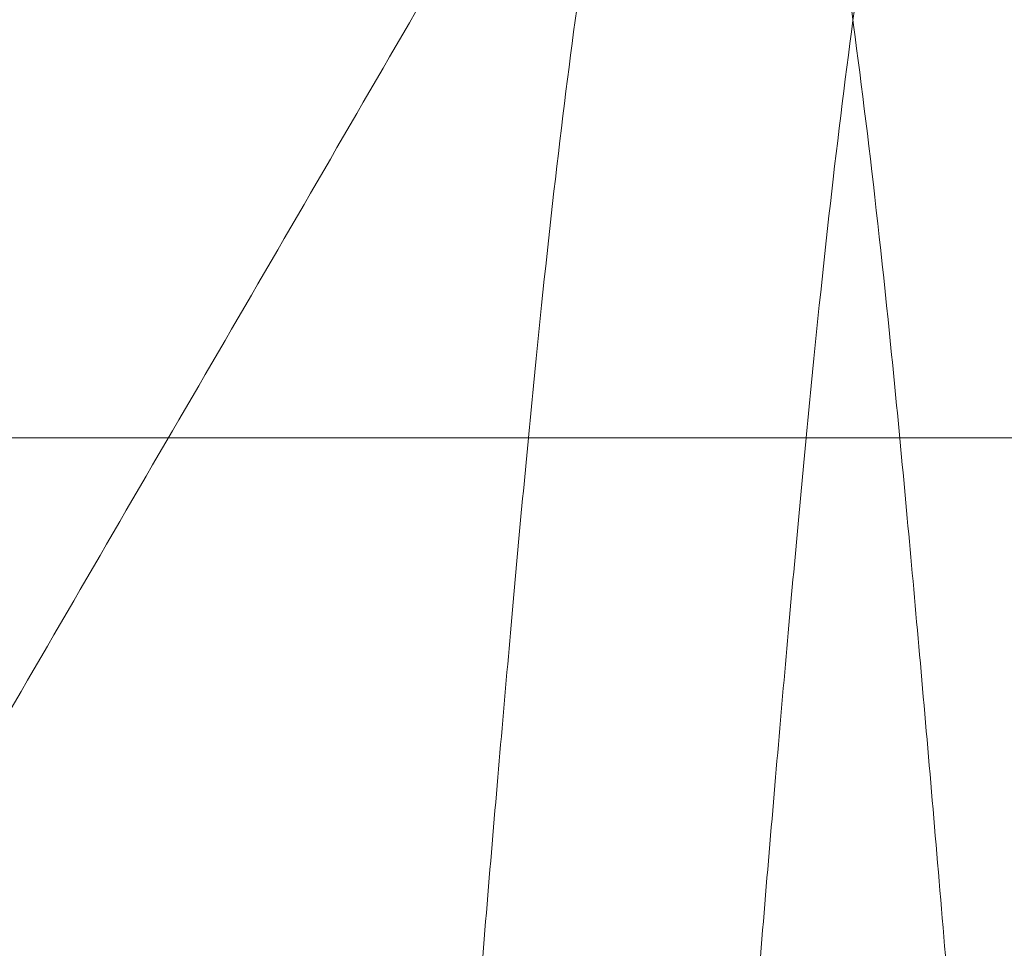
# Model space of a CAD drawing. Header units: inches. Extents: x 1 to 109, y 1 to 85.
# Tile 658 of 1056: x 88.3323 to 88.3439, y 24.4967 to 24.5076. Entities that reach past the tile are written whole.
import ezdxf

# ---------------------------------------------------------------- set-up
doc = ezdxf.new("R2010")
doc.units = ezdxf.units.IN
doc.header["$MEASUREMENT"] = 0

msp = doc.modelspace()

# ---------------------------------------------------------------- linework, layer by layer
at = {"color": 7, "linetype": 'Continuous', "lineweight": 15, "ltscale": 5}
msp.add_line((88.318157, 24.502688), (88.422324, 24.502688), dxfattribs=at)
msp.add_line((88.318157, 24.502688), (88.422324, 24.502688), dxfattribs=at)
for points, knots in [([(88.346967, 24.434188), (88.346878, 24.436052), (88.346697, 24.439811), (88.346412, 24.445463), (88.346114, 24.451134), (88.345807, 24.456779), (88.345491, 24.462349), (88.345175, 24.467692), (88.344862, 24.472772), (88.344555, 24.477561), (88.34425, 24.482126), (88.343949, 24.486433), (88.343649, 24.490536), (88.343351, 24.49439), (88.343059, 24.497955), (88.342779, 24.501144), (88.342514, 24.503978), (88.342236, 24.506473), (88.341951, 24.508586), (88.341661, 24.510314), (88.341368, 24.511658), (88.341068, 24.512633), (88.340764, 24.513223), (88.340451, 24.513425), (88.340132, 24.513207), (88.339809, 24.512543), (88.339492, 24.511449), (88.339183, 24.509943), (88.338884, 24.508048), (88.338602, 24.505836), (88.338339, 24.503354), (88.338088, 24.500618), (88.337822, 24.497562), (88.337546, 24.494171), (88.337253, 24.49038), (88.336946, 24.486184), (88.336627, 24.48159), (88.336303, 24.47671), (88.335977, 24.471584), (88.335653, 24.466255), (88.335338, 24.460871), (88.335036, 24.455489), (88.334748, 24.450158), (88.334469, 24.444811), (88.334201, 24.439486), (88.334031, 24.435945), (88.333947, 24.434188)], [0, 0, 0, 0, 0.0224789, 0.0453313, 0.0685062, 0.0919475, 0.1155952, 0.1393856, 0.1618887, 0.1844038, 0.2068744, 0.2292447, 0.2514602, 0.2747945, 0.2978377, 0.320536, 0.3429176, 0.3655625, 0.3885596, 0.4105181, 0.432694, 0.4550359, 0.4774899, 0.5000003, 0.523873, 0.5476785, 0.5713505, 0.5948251, 0.6180416, 0.6409433, 0.662202, 0.6833271, 0.7047784, 0.7265313, 0.74854, 0.7721069, 0.7958441, 0.8196866, 0.8435676, 0.8674198, 0.891176, 0.9134288, 0.9354857, 0.9572967, 0.9788157, 1, 1, 1, 1]), ([(88.350223, 24.434188), (88.350133, 24.436052), (88.349952, 24.439811), (88.349667, 24.445463), (88.34937, 24.451134), (88.349062, 24.456779), (88.348746, 24.462349), (88.34843, 24.467692), (88.348118, 24.472772), (88.347811, 24.477561), (88.347506, 24.482126), (88.347205, 24.486433), (88.346904, 24.490536), (88.346606, 24.49439), (88.346314, 24.497955), (88.346034, 24.501144), (88.345769, 24.503978), (88.345491, 24.506473), (88.345206, 24.508586), (88.344916, 24.510314), (88.344623, 24.511658), (88.344323, 24.512633), (88.344019, 24.513223), (88.343706, 24.513425), (88.343387, 24.513207), (88.343065, 24.512543), (88.342747, 24.511449), (88.342438, 24.509943), (88.342139, 24.508048), (88.341858, 24.505836), (88.341594, 24.503354), (88.341343, 24.500618), (88.341077, 24.497562), (88.340801, 24.494171), (88.340508, 24.49038), (88.340201, 24.486184), (88.339882, 24.48159), (88.339558, 24.47671), (88.339232, 24.471584), (88.338908, 24.466255), (88.338594, 24.460871), (88.338291, 24.455489), (88.338003, 24.450158), (88.337724, 24.444811), (88.337456, 24.439486), (88.337286, 24.435945), (88.337202, 24.434188)], [0, 0, 0, 0, 0.0224789, 0.0453313, 0.0685062, 0.0919475, 0.1155952, 0.1393856, 0.1618887, 0.1844038, 0.2068744, 0.2292447, 0.2514602, 0.2747945, 0.2978377, 0.320536, 0.3429176, 0.3655625, 0.3885596, 0.4105181, 0.432694, 0.4550359, 0.4774899, 0.5000003, 0.523873, 0.5476785, 0.5713505, 0.5948251, 0.6180416, 0.6409433, 0.662202, 0.6833271, 0.7047784, 0.7265313, 0.74854, 0.7721069, 0.7958441, 0.8196866, 0.8435676, 0.8674198, 0.891176, 0.9134288, 0.9354857, 0.9572967, 0.9788157, 1, 1, 1, 1]), ([(88.340048, 24.513004), (88.338403, 24.510167), (88.335114, 24.504497), (88.33182, 24.498829), (88.330174, 24.495997)], [0, 0, 0, 0, 0.500247, 1, 1, 1, 1])]:
    msp.add_open_spline(points, degree=3, knots=knots, dxfattribs=at)

doc.saveas('drawing.dxf')
